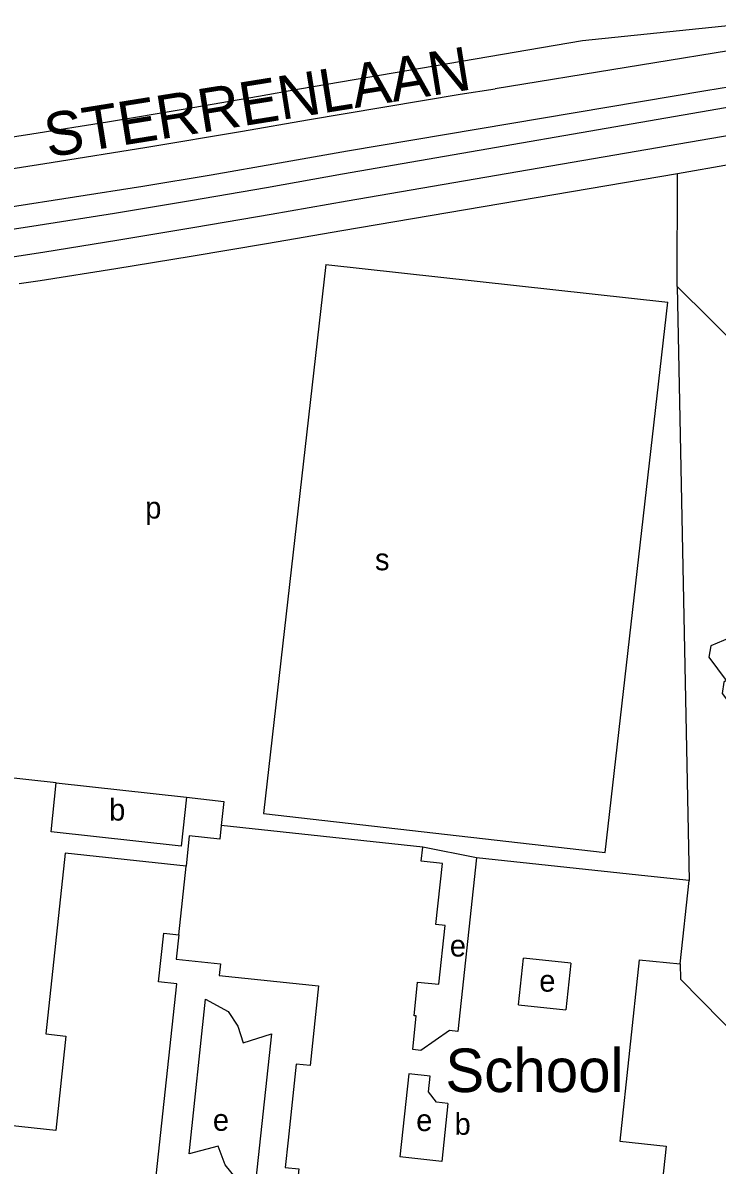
# Model space of a CAD drawing. Extents: x 161773 to 163836, y 384796 to 386521.
# Drawn here: x 162800.7 to 162928.2, y 386274.5 to 386484.3 of the extents above; entities that cross this region are included whole.
import ezdxf

# ---------------------------------------------------------------- set-up
doc = ezdxf.new("R2010")
doc.units = 0
for name, color, linetype in [('BLT_Basislijn', 7, 'Continuous'), ('BLT_Bebouwing', 7, 'Continuous'), ('BLT_Bebouwing_beschrifting', 7, 'Continuous'), ('BLT_Centroide', 7, 'Continuous'), ('BLT_Onderverdeling_panden', 7, 'Continuous'), ('BLT_Straatnaam_hoofdweg', 7, 'Continuous')]:
    doc.layers.add(name, color=color, linetype=linetype)

msp = doc.modelspace()

# ---------------------------------------------------------------- linework, layer by layer
at = {"layer": 'BLT_Basislijn'}
for p, q in [((162851.52, 386472.21), (162903.48, 386481.1)), ((162935.38, 386473.36), (162926.14, 386471.86)), ((162926.14, 386471.86), (162860.32, 386460.77)), ((162935.97, 386469.78), (162859.38, 386456.49)), ((162941.42, 386465.52), (162860.23, 386451.57)), ((162930.67, 386458.27), (162920.95, 386456.61)), ((162920.95, 386456.61), (162859.28, 386446.13)), ((162920.87, 386435.91), (162920.95, 386456.61)), ((162856.31, 386439.94), (162844.9, 386339.07)), ((162856.31, 386439.94), (162919.17, 386433)), ((162920.87, 386435.91), (162958.46, 386398.52)), ((162920.87, 386435.91), (162923.07, 386326.73)), ((162907.67, 386331.9), (162919.17, 386433)), ((162844.9, 386339.07), (162907.67, 386331.9)), ((162884.02, 386330.91), (162874.14, 386332.87))]:
    msp.add_line(p, q, dxfattribs=at)
for points in [[(162903.48, 386481.1), (162934.95, 386484.32)], [(162935.56, 386480.02), (162887.43, 386472.22)], [(162788.46, 386461.76), (162802.36, 386463.92), (162816.25, 386466.16), (162830.13, 386468.48), (162844, 386470.87), (162851.52, 386472.21)], [(162852.96, 386466.48), (162881.03, 386471.23), (162887.43, 386472.22)], [(162788.3, 386455.88), (162805.89, 386458.66), (162823.46, 386461.51), (162841.02, 386464.44), (162852.96, 386466.48)], [(162860.32, 386460.77), (162847.8, 386458.52), (162835.27, 386456.36), (162822.72, 386454.27), (162810.17, 386452.27), (162797.59, 386450.34), (162785.01, 386448.49), (162773.97, 386446.93)], [(162859.38, 386456.49), (162845.43, 386454.02), (162831.47, 386451.63), (162817.5, 386449.32), (162803.52, 386447.09), (162789.52, 386444.93), (162775.51, 386442.86), (162770.64, 386442.16)], [(162860.23, 386451.57), (162846.27, 386449.1), (162832.3, 386446.7), (162818.32, 386444.39), (162804.33, 386442.15), (162790.32, 386440), (162776.3, 386437.92), (162771.35, 386437.21)], [(162859.28, 386446.13), (162845.46, 386443.72), (162831.61, 386441.38), (162817.76, 386439.13), (162803.89, 386436.95), (162800, 386436.36)], [(162806.82, 386344.7), (162791.15, 386346.44), (162790.99, 386345.05)], [(162830.73, 386342.04), (162837.62, 386341.28), (162837.12, 386336.83)], [(162921.46, 386311.42), (162921.5, 386308.62), (162944.3, 386285.45)]]:
    msp.add_lwpolyline(points, dxfattribs=at)
msp.add_lwpolyline([(162831.21, 386276.56), (162834.25, 386304.97), (162838.37, 386302.69), (162840.16, 386300), (162841.15, 386296.93), (162846.36, 386298.61), (162843.25, 386269.61), (162840.16, 386271.63), (162837.84, 386274.5), (162836.57, 386277.97)], close=True, dxfattribs=at)
at = {"layer": 'BLT_Bebouwing'}
for p, q in [((162806.82, 386344.7), (162830.73, 386342.04)), ((162831.26, 386334.95), (162830.67, 386329.38)), ((162915.51, 386327.54), (162884.02, 386330.91)), ((162923.07, 386326.73), (162915.51, 386327.54)), ((162921.46, 386311.42), (162923.07, 386326.73)), ((162891.75, 386303.91), (162892.67, 386312.48)), ((162901.33, 386311.56), (162892.67, 386312.48)), ((162901.33, 386311.56), (162900.41, 386302.99)), ((162913.93, 386312.19), (162921.46, 386311.42)), ((162891.75, 386303.91), (162900.41, 386302.99)), ((162871.59, 386291.22), (162869.95, 386275.97)), ((162878.78, 386285.81), (162877.64, 386275.15)), ((162877.64, 386275.15), (162869.95, 386275.97))]:
    msp.add_line(p, q, dxfattribs=at)
for points in [[(162934.02, 386372.81), (162927.07, 386369.89), (162927.04, 386369.85), (162926.67, 386367.78), (162929.87, 386363.47), (162929.48, 386363.19), (162929.14, 386361.11), (162932.49, 386356.64), (162932.11, 386356.34), (162931.77, 386354.28), (162936.99, 386347.39), (162936.54, 386346.98), (162937.14, 386344.94), (162942.04, 386342.3), (162941.86, 386341.87), (162942.46, 386339.8), (162947.41, 386337.1), (162947.19, 386336.7), (162947.69, 386334.77), (162952.98, 386331.68), (162946.3, 386324.37), (162945.76, 386322.15), (162946.87, 386320.31), (162942.99, 386314.89)], [(162830.73, 386342.04), (162829.74, 386333.07), (162805.87, 386335.72), (162806.82, 386344.7)], [(162837.12, 386336.83), (162836.86, 386334.35), (162831.26, 386334.95)], [(162874.14, 386332.87), (162837.12, 386336.83)], [(162830.67, 386329.38), (162808.45, 386331.76), (162804.9, 386298.57), (162808.58, 386298.18), (162806.72, 386280.83), (162795.89, 386281.99), (162796.38, 386286.62), (162793.9, 386286.89), (162796.47, 386310.72), (162784.47, 386312.01)], [(162884.02, 386330.91), (162880.61, 386299.03), (162879.06, 386299.2), (162873.78, 386295.53), (162872.3, 386295.68), (162872.96, 386301.86), (162872.55, 386301.9), (162873.21, 386308.1), (162877.1, 386307.68), (162878.26, 386318.48), (162876.56, 386318.66), (162877.76, 386329.87), (162873.86, 386330.28), (162874.14, 386332.87)], [(162828.43, 386268.1), (162824.74, 386268.5), (162828.95, 386307.77), (162825.59, 386308.13), (162826.55, 386317.05), (162829.31, 386316.75)], [(162829.31, 386316.75), (162828.84, 386312.31), (162836.98, 386311.44), (162836.76, 386309.33), (162855, 386307.38), (162853.44, 386292.77), (162850.89, 386293.04), (162849.39, 386279.03), (162848.86, 386274.05), (162851.4, 386273.78), (162850.59, 386266.2), (162858.85, 386265.32), (162857.21, 386250), (162856.21, 386240.65)], [(162913.93, 386312.19), (162910.37, 386278.87), (162918.85, 386277.96), (162917.45, 386264.91), (162924.72, 386264.13), (162923.65, 386254.07), (162923.21, 386250), (162923.11, 386249.1)], [(162878.78, 386285.81), (162876.64, 386286.04), (162875.19, 386287.95), (162875.49, 386290.81), (162871.59, 386291.22)]]:
    msp.add_lwpolyline(points, dxfattribs=at)
at = {"layer": 'BLT_Onderverdeling_panden'}
msp.add_line((162829.31, 386316.75), (162830.67, 386329.38), dxfattribs=at)

# ---------------------------------------------------------------- texts
at = {"layer": 'BLT_Bebouwing_beschrifting'}
msp.add_text('School', height=8, dxfattribs=at).set_placement((162878.3, 386287.88))
at = {"layer": 'BLT_Centroide'}
for s, p in [('p', (162823.16, 386393.25)), ('s', (162865.37, 386383.75)), ('b', (162816.53, 386337.76)), ('e', (162879.12, 386312.78)), ('e', (162895.55, 386306.33)), ('e', (162835.59, 386280.77)), ('e', (162872.94, 386280.72)), ('b', (162879.99, 386280.03))]:
    msp.add_text(s, height=4, dxfattribs=at).set_placement(p)
at = {"layer": 'BLT_Straatnaam_hoofdweg'}
msp.add_text('STERRENLAAN', height=8, rotation=9.1244, dxfattribs=at).set_placement((162805.31, 386459.59))

doc.saveas('drawing.dxf')
